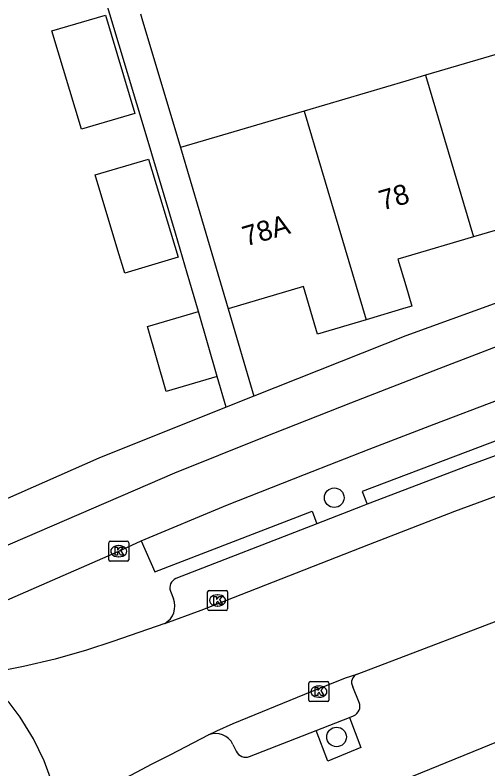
# Model space of a CAD drawing. Extents: x 158087 to 159494, y 382905 to 383981.
# Drawn here: x 158980.5 to 159004.1, y 383248.51 to 383286.19 of the extents above; entities that cross this region are included whole.
import ezdxf

# ---------------------------------------------------------------- set-up
doc = ezdxf.new("R2010")
doc.units = 0
for name, color, linetype in [('IMGEO_Boom', 7, 'Continuous'), ('IMGEO_Fietspad_gesloten', 7, 'Continuous'), ('IMGEO_Kolk', 7, 'Continuous'), ('IMGEO_Pand', 7, 'Continuous'), ('IMGEO_Pand_nummerreeks', 7, 'Continuous'), ('IMGEO_Parkeervlak_open', 7, 'Continuous'), ('IMGEO_Rijbaan_lokaal_gesloten', 7, 'Continuous'), ('IMGEO_Voetpad_open', 7, 'Continuous')]:
    doc.layers.add(name, color=color, linetype=linetype)

msp = doc.modelspace()

# ---------------------------------------------------------------- linework, layer by layer
at = {"layer": 'IMGEO_Boom'}
for centre in [(158996.433, 383262.067), (158996.55, 383250.107)]:
    msp.add_circle(centre, 0.489, dxfattribs=at)
at = {"layer": 'IMGEO_Fietspad_gesloten'}
for points in [[(158975.327, 383257.641), (158976.201, 383258.014), (158988.479, 383263.309), (158992.867, 383265.076), (158997.265, 383266.818), (159001.672, 383268.534), (159005.395, 383269.952), (159009.122, 383271.358), (159012.854, 383272.752), (159018.421, 383274.644), (159024.026, 383276.423), (159029.665, 383278.087), (159033.955, 383279.18), (159038.259, 383280.214), (159042.577, 383281.192), (159047.777, 383282.332), (159052.986, 383283.43), (159058.204, 383284.486), (159081.026, 383289.212), (159088.622, 383290.803), (159103.06, 383293.763), (159128.725, 383299.057), (159139.799, 383301.576), (159148.667, 383303.683)], [(158986.798, 383259.908), (158991.108, 383261.715), (158994.945, 383263.222), (158998.177, 383264.489), (159001.415, 383265.739), (159004.66, 383266.972)], [(158977.177, 383255.684), (158985.673, 383259.393), (158986.798, 383259.908)], [(159016.245, 383254.63), (158999.03, 383247.605), (158995.553, 383246.152), (158984.564, 383241.647)]]:
    msp.add_lwpolyline(points, dxfattribs=at)
at = {"layer": 'IMGEO_Kolk'}
for p, q in [((158985.172, 383258.967), (158985.172, 383259.819)), ((158985.247, 383259.893), (158986.099, 383259.893)), ((158985.66, 383259.673), (158985.685, 383259.673)), ((158986.173, 383259.819), (158986.173, 383258.967)), ((158985.683, 383259.113), (158985.658, 383259.113)), ((158986.099, 383258.893), (158985.247, 383258.893)), ((158990.183, 383257.432), (158991.035, 383257.432)), ((158990.108, 383256.506), (158990.108, 383257.358)), ((158990.596, 383257.212), (158990.621, 383257.212)), ((158991.109, 383257.358), (158991.109, 383256.506)), ((158990.619, 383256.652), (158990.594, 383256.652)), ((158991.035, 383256.432), (158990.183, 383256.432)), ((158995.241, 383252.876), (158996.093, 383252.876)), ((158995.166, 383251.95), (158995.166, 383252.802)), ((158995.654, 383252.656), (158995.679, 383252.656)), ((158996.167, 383252.802), (158996.167, 383251.95)), ((158996.093, 383251.876), (158995.241, 383251.876)), ((158995.677, 383252.096), (158995.652, 383252.096))]:
    msp.add_line(p, q, dxfattribs=at)
for points in [[(158985.172, 383258.967), (158985.172, 383259.819)], [(158985.247, 383259.893), (158986.099, 383259.893)], [(158986.173, 383259.819), (158986.173, 383258.967)], [(158985.493, 383259.593), (158985.616, 383259.593), (158985.616, 383259.442), (158985.746, 383259.593), (158985.91, 383259.593), (158985.764, 383259.442), (158985.917, 383259.193), (158985.765, 383259.193), (158985.68, 383259.357), (158985.616, 383259.29), (158985.616, 383259.193), (158985.493, 383259.193), (158985.493, 383259.593)], [(158986.099, 383258.893), (158985.247, 383258.893)], [(158990.183, 383257.432), (158991.035, 383257.432)], [(158990.108, 383256.506), (158990.108, 383257.358)], [(158990.429, 383257.132), (158990.552, 383257.132), (158990.552, 383256.981), (158990.682, 383257.132), (158990.846, 383257.132), (158990.7, 383256.981), (158990.853, 383256.732), (158990.701, 383256.732), (158990.616, 383256.896), (158990.552, 383256.829), (158990.552, 383256.732), (158990.429, 383256.732), (158990.429, 383257.132)], [(158991.109, 383257.358), (158991.109, 383256.506)], [(158991.035, 383256.432), (158990.183, 383256.432)], [(158995.241, 383252.876), (158996.093, 383252.876)], [(158995.166, 383251.95), (158995.166, 383252.802)], [(158995.487, 383252.576), (158995.61, 383252.576), (158995.61, 383252.425), (158995.74, 383252.576), (158995.904, 383252.576), (158995.758, 383252.425), (158995.911, 383252.176), (158995.759, 383252.176), (158995.674, 383252.34), (158995.61, 383252.273), (158995.61, 383252.176), (158995.487, 383252.176), (158995.487, 383252.576)], [(158996.167, 383252.802), (158996.167, 383251.95)], [(158996.093, 383251.876), (158995.241, 383251.876)]]:
    msp.add_lwpolyline(points, dxfattribs=at)
for centre, start, end in [((158985.249, 383259.817), 91.552, 178.448), ((158985.249, 383259.817), 91.552, 178.448), ((158986.097, 383259.817), 1.552, 88.448), ((158986.097, 383259.817), 1.552, 88.448), ((158985.249, 383258.969), 181.552, 268.448), ((158985.249, 383258.969), 181.552, 268.448), ((158986.097, 383258.969), 271.552, 358.448), ((158986.097, 383258.969), 271.552, 358.448), ((158990.185, 383257.356), 91.552, 178.448), ((158990.185, 383257.356), 91.552, 178.448), ((158991.033, 383257.356), 1.552, 88.448), ((158991.033, 383257.356), 1.552, 88.448), ((158990.185, 383256.508), 181.552, 268.448), ((158990.185, 383256.508), 181.552, 268.448), ((158991.033, 383256.508), 271.552, 358.448), ((158991.033, 383256.508), 271.552, 358.448), ((158995.243, 383252.8), 91.552, 178.448), ((158995.243, 383252.8), 91.552, 178.448), ((158996.091, 383252.8), 1.552, 88.448), ((158996.091, 383252.8), 1.552, 88.448), ((158995.243, 383251.952), 181.552, 268.448), ((158995.243, 383251.952), 181.552, 268.448), ((158996.091, 383251.952), 271.552, 358.448), ((158996.091, 383251.952), 271.552, 358.448)]:
    msp.add_arc(centre, 0.0765, start, end, dxfattribs=at)
for centre, major_axis, ratio, start_param, end_param in [((158985.659, 383259.393), (-0.387, 0.002), 0.722429, 4.712389, 7.853982), ((158985.684, 383259.393), (-0.39, 0.002), 0.717154, 1.570796, 4.712389), ((158990.595, 383256.932), (-0.387, 0.002), 0.722429, 4.712389, 7.853982), ((158990.62, 383256.932), (-0.39, 0.002), 0.717154, 1.570796, 4.712389), ((158995.653, 383252.376), (-0.387, 0.002), 0.722429, 4.712389, 7.853982), ((158995.678, 383252.376), (-0.39, 0.002), 0.717154, 1.570796, 4.712389)]:
    msp.add_ellipse(centre, major_axis=major_axis, ratio=ratio, start_param=start_param, end_param=end_param, dxfattribs=at)
at = {"layer": 'IMGEO_Pand'}
for points in [[(158982.338, 383285.401), (158985.006, 383286.181), (158986.48, 383281.273), (158983.812, 383280.494), (158982.338, 383285.401)], [(159007.057, 383284.969), (159000.993, 383283.182)], [(159000.993, 383283.182), (159000, 383282.889), (158994.929, 383281.394)], [(159000.993, 383283.182), (159003.387, 383275.108)], [(158994.929, 383281.394), (158988.752, 383279.573)], [(158994.929, 383281.394), (158998.021, 383270.96)], [(158988.752, 383279.573), (158989.721, 383276.313), (158991.133, 383271.516)], [(158984.498, 383278.212), (158987.165, 383278.991), (158988.636, 383274.092), (158985.975, 383273.293), (158985.636, 383274.421), (158984.498, 383278.212)], [(159010.147, 383274.544), (159007.729, 383273.827), (159007.031, 383276.181), (159003.387, 383275.108)], [(159003.387, 383275.108), (159000, 383274.111), (158999.61, 383273.996), (159000, 383272.683), (159000.309, 383271.643), (159000, 383271.551), (158998.021, 383270.96)], [(158998.021, 383270.96), (158995.604, 383270.239), (158994.902, 383272.625), (158991.133, 383271.516)], [(158990.595, 383268.125), (158988.049, 383267.384), (158987.103, 383270.633), (158989.649, 383271.374)], [(158990.595, 383268.125), (158989.649, 383271.374)]]:
    msp.add_lwpolyline(points, dxfattribs=at)
at = {"layer": 'IMGEO_Parkeervlak_open'}
for points in [[(158998.077, 383261.741), (158997.822, 383261.643), (158995.556, 383260.761)], [(158995.523, 383250.432), (158997.192, 383251.087)]]:
    msp.add_lwpolyline(points, dxfattribs=at)
at = {"layer": 'IMGEO_Rijbaan_lokaal_gesloten'}
for points in [[(158987.981, 383255.787), (158989.781, 383256.451), (158998.158, 383259.724), (159002.453, 383261.396), (159006.473, 383262.883), (159010.513, 383264.312), (159014.574, 383265.682), (159018.627, 383267.105), (159022.694, 383268.484), (159026.776, 383269.819), (159031.206, 383271.131), (159035.666, 383272.339), (159040.152, 383273.444), (159044.582, 383274.452), (159049.017, 383275.434), (159053.458, 383276.392), (159061.088, 383277.996)], [(158997.581, 383253.249), (159007.319, 383256.955), (159014.153, 383259.424)], [(158987.981, 383255.787), (158986.678, 383255.331), (158985.372, 383254.882), (158984.063, 383254.441), (158982.498, 383254.005), (158980.917, 383253.628), (158979.324, 383253.311)], [(158982.96, 383245.258), (158982.79, 383245.889), (158982.378, 383247.736), (158981.947, 383248.914), (158981.418, 383250.009), (158980.752, 383251.092), (158980.199, 383251.826), (158978.728, 383253.36), (158978.14, 383253.908)], [(158990.158, 383250.213), (158990.568, 383250.416), (158991.387, 383250.778), (158994.967, 383252.253), (158997.003, 383253.069), (158997.581, 383253.249)], [(158983.142, 383246.27), (158983.397, 383246.522), (158983.67, 383246.755), (158983.959, 383246.967), (158987.349, 383248.759), (158988.279, 383249.234), (158990.158, 383250.213)]]:
    msp.add_lwpolyline(points, dxfattribs=at)
at = {"layer": 'IMGEO_Voetpad_open'}
for points in [[(158989.649, 383271.374), (158989.089, 383273.297), (158988.513, 383275.284), (158987.037, 383280.199), (158985.221, 383286.244), (158983.407, 383292.284), (158981.671, 383298.065), (158981.483, 383298.009), (158981.046, 383299.509)], [(158986.752, 383286.257), (158986.825, 383286.014), (158988.752, 383279.573)], [(159019.781, 383277.486), (159012.65, 383275.051), (159012.639, 383274.741), (159000, 383270.163), (158992.422, 383267.137)], [(158991.133, 383271.516), (158992.422, 383267.137)], [(159021.266, 383269.975), (159018.467, 383269.042), (159013.536, 383267.342), (159010.043, 383266.16), (159006.566, 383264.933), (159003.104, 383263.661), (158998.077, 383261.741)], [(158991.043, 383266.586), (158990.595, 383268.125)], [(158992.422, 383267.137), (158991.043, 383266.586)], [(159004.66, 383266.972), (159005.305, 383265.21), (158997.832, 383262.384), (158998.077, 383261.741)], [(158991.043, 383266.586), (158984.683, 383264.047), (158973.394, 383259.056), (158972.16, 383260.029), (158971.382, 383260.697), (158970.193, 383261.907)], [(158986.798, 383259.908), (158987.477, 383258.359), (158995.329, 383261.389), (158995.556, 383260.761)], [(158995.556, 383260.761), (158988.525, 383258.025)], [(158988.256, 383257.394), (158988.399, 383257.012)], [(158997.682, 383251.833), (158997.369, 383252.615)], [(158997.192, 383251.087), (158997.762, 383249.589), (158996.115, 383248.901), (158995.523, 383250.432)], [(158997.192, 383251.087), (158997.401, 383251.169)], [(158992.207, 383249.131), (158995.523, 383250.432)], [(158991.374, 383249.732), (158991.544, 383249.401)]]:
    msp.add_lwpolyline(points, dxfattribs=at)
for centre, radius, start, end in [((158988.714, 383257.572), 0.491, 112.6214, 201.2007), ((158987.495, 383256.637), 0.979, 299.7573, 22.5609), ((158997.724, 383252.849), 0.425, 109.6162, 213.4054), ((158997.196, 383251.647), 0.52, 293.1976, 20.927), ((158990.512, 383249.33), 0.951, 25.0019, 111.8346), ((158992.012, 383249.602), 0.51, 203.2176, 292.4662)]:
    msp.add_arc(centre, radius, start, end, dxfattribs=at)

# ---------------------------------------------------------------- texts
at = {"layer": 'IMGEO_Pand_nummerreeks'}
for s, rotation, p in [('78', 16.083, (158998.836, 383276.418)), ('78A', 16.3961, (158992.019, 383274.623))]:
    msp.add_text(s, height=1, rotation=rotation, dxfattribs=at).set_placement(p)

doc.saveas('drawing.dxf')
